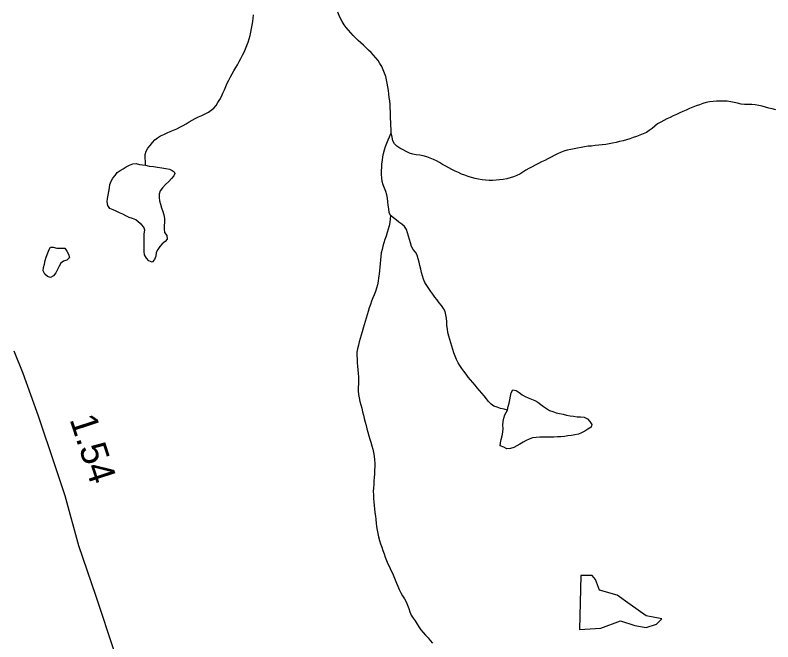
# Model space of a CAD drawing. Extents: x 1950930 to 2061844, y 904556 to 1017002.
# Drawn here: x 1983004 to 1986522, y 977669 to 980579 of the extents above; entities that cross this region are included whole.
import ezdxf

# ---------------------------------------------------------------- set-up
doc = ezdxf.new("R2010")
doc.units = 0
for name, color, linetype in [('Exist Hydrographic Creek Single Shore', 7, 'Continuous'), ('Exist Hydrographic Lake Shore', 7, 'Continuous'), ('Exist Hydrographic Misc Water Feature', 7, 'Continuous'), ('Exist Road Primary NC Attributed', 7, 'Continuous'), ('Exist Road Primary NC Mileage Hundredths English Label', 7, 'Continuous')]:
    doc.layers.add(name, color=color, linetype=linetype)

msp = doc.modelspace()

# ---------------------------------------------------------------- linework, layer by layer
at = {"layer": 'Exist Hydrographic Creek Single Shore'}
for points in [[(1983610.1, 979882.2), (1983609.3, 979898.6), (1983608.2, 979915.9), (1983608.4, 979932.2), (1983612.5, 979947), (1983620.5, 979961.5), (1983631, 979974.5), (1983641.9, 979987.4), (1983653.1, 979999.5), (1983665.9, 980009.8), (1983679.8, 980018.5), (1983694.4, 980025.7), (1983709.5, 980032), (1983724.5, 980038.2), (1983739.9, 980045.3), (1983754.8, 980051.6), (1983769.4, 980058.5), (1983783.8, 980066.5), (1983798.1, 980075.2), (1983812.3, 980084), (1983826.4, 980091.9), (1983840.8, 980099.7), (1983855.9, 980106.8), (1983871.5, 980113.9), (1983886.9, 980121), (1983901.5, 980128.9), (1983915, 980137.7), (1983926.9, 980148), (1983936.9, 980160.1), (1983946, 980173.1), (1983954.4, 980186.8), (1983961.7, 980201.5), (1983968.9, 980216.9), (1983975.7, 980232.3), (1983982.5, 980247.8), (1983989, 980263.3), (1983996.2, 980277.9), (1984003.8, 980292.5), (1984011.6, 980307.1), (1984020, 980320.9), (1984028.4, 980335.5), (1984036.8, 980349.2), (1984045, 980363.9), (1984052.4, 980378.5), (1984059.8, 980393.1), (1984066.9, 980407.7), (1984073.9, 980423.1), (1984080.3, 980437.8), (1984086, 980453.3), (1984090.9, 980468.7), (1984095.4, 980484.2), (1984099.1, 980500.6), (1984102.2, 980516.9), (1984104.9, 980533.3), (1984107.1, 980549.6), (1984109, 980565.9), (1984110.6, 980581.5)], [(1984750.2, 980033.3), (1984749.6, 980049.8), (1984748.9, 980066.2), (1984748.1, 980082.6), (1984747.5, 980099), (1984746.9, 980115.4), (1984746.3, 980131.9), (1984745.7, 980148.2), (1984744.8, 980164.7), (1984743, 980181.2), (1984741.2, 980196.7), (1984739.1, 980213.2), (1984737, 980229.7), (1984734.6, 980246.2), (1984731.9, 980262.7), (1984728.4, 980278.2), (1984724.5, 980293.9), (1984719.4, 980309.6), (1984713.5, 980325.4), (1984706.3, 980340.3), (1984698.1, 980354.4), (1984688.9, 980368.6), (1984678.6, 980381.1), (1984668.2, 980393.6), (1984656.9, 980405.4), (1984645.2, 980417.1), (1984633.3, 980427.9), (1984621.2, 980439.7), (1984609.1, 980450.6), (1984597, 980461.6), (1984585.1, 980473.2), (1984573.6, 980484.9), (1984562.3, 980496.7), (1984551.3, 980509.2), (1984541, 980521.7), (1984531.4, 980535.1), (1984522.6, 980549.2), (1984515, 980563.4), (1984508.4, 980578.2), (1984502.9, 980593.9)], [(1986534.9, 980139.1), (1986519.2, 980143.5), (1986503.6, 980147.9), (1986487.8, 980152.4), (1986472, 980156.9), (1986456.2, 980160.4), (1986440, 980163.2), (1986423.6, 980164.4), (1986407, 980164.7), (1986390.8, 980165.1), (1986374.4, 980166.2), (1986358, 980169.9), (1986342, 980173.5), (1986326, 980177.2), (1986310, 980179.9), (1986293.6, 980180.2), (1986277, 980180.5), (1986260.4, 980180.1), (1986244, 980178.8), (1986227.8, 980176.6), (1986212, 980172.9), (1986196.4, 980168.3), (1986180.6, 980162.9), (1986165.2, 980157.5), (1986149.9, 980151.2), (1986134.9, 980145), (1986119.7, 980137.9), (1986104.5, 980131.6), (1986089.8, 980125.4), (1986074.6, 980118.3), (1986059.6, 980111.2), (1986044.9, 980104.2), (1986030.1, 980097.1), (1986015.5, 980090), (1986001, 980082.1), (1985986.6, 980074.1), (1985973.5, 980063.8), (1985961, 980053.3), (1985948.3, 980042.9), (1985934.8, 980034.2), (1985919.6, 980028), (1985904.4, 980021.7), (1985889, 980016.3), (1985873.4, 980011), (1985857.7, 980005.4), (1985842.1, 980000.8), (1985826.3, 979996.3), (1985810.1, 979992.5), (1985794.3, 979987.9), (1985778.1, 979984.2), (1985762.1, 979981.2), (1985745.9, 979979.1), (1985729.7, 979976.9), (1985713.3, 979974.9), (1985697.1, 979973.5), (1985680.5, 979971.4), (1985664.5, 979970.1), (1985647.9, 979968), (1985631.9, 979965), (1985615.5, 979962.1)], [(1984746.5, 979649.5), (1984740.5, 979663.5), (1984738.5, 979680), (1984736.6, 979696.4), (1984735, 979712.8), (1984732.7, 979729.2), (1984729.9, 979745), (1984725.8, 979760.7), (1984719.4, 979776.4), (1984713.3, 979791.2), (1984708.5, 979806.9), (1984706.3, 979823.4), (1984705.5, 979839.8), (1984705.3, 979856.2), (1984705.9, 979872.7), (1984707.1, 979889.1), (1984709.2, 979905.4), (1984711.6, 979921.8), (1984714.5, 979937.2), (1984718.8, 979953.5), (1984723.7, 979969.1), (1984729.3, 979984.5), (1984735.4, 980000), (1984742.2, 980014.6), (1984750.2, 980033.3)], [(1985615.5, 979962.1), (1985599.3, 979959.2), (1985583.3, 979956.1), (1985567.5, 979951.6), (1985551.7, 979947), (1985536.5, 979941.5), (1985521.4, 979935.3), (1985506.8, 979927.4), (1985492.1, 979920.3), (1985477.5, 979912.4), (1985463.1, 979904.5), (1985448.4, 979897.5), (1985433.6, 979890.4), (1985419.1, 979882.5), (1985404.3, 979875.4), (1985389.7, 979867.4), (1985375.4, 979859.6), (1985361.4, 979850.8), (1985347.5, 979841.3), (1985333.1, 979834.2), (1985318.2, 979827.9), (1985302.4, 979823.3), (1985286.4, 979819.5), (1985270, 979816.7), (1985253.6, 979814.5), (1985237.2, 979812.4), (1985220.8, 979811.1), (1985204.4, 979811.4), (1985188.2, 979812.6), (1985172, 979814.5), (1985155.6, 979817.3), (1985139.4, 979821), (1985123.4, 979825.4), (1985107.8, 979830.6), (1985092.2, 979835.9), (1985077, 979841.2), (1985061.9, 979848), (1985047.1, 979854.9), (1985032.1, 979862.6), (1985017.6, 979870.3), (1985003, 979878), (1984988.6, 979885.7), (1984974.5, 979894.2), (1984960.4, 979902.7), (1984945.8, 979909.6), (1984930.6, 979915.5), (1984915, 979921.6), (1984899.2, 979926.1), (1984883, 979928.8), (1984866.4, 979930.9), (1984850.2, 979933.7), (1984835.1, 979938.9), (1984820.1, 979945.8), (1984804.9, 979953.4), (1984790.2, 979962), (1984776.8, 979971.3), (1984765.6, 979982.1), (1984757.8, 979995.5), (1984754.1, 980012.8), (1984750.2, 980033.3)], [(1984746.5, 979649.5), (1984744.8, 979633), (1984743, 979616.7), (1984740.1, 979600.3), (1984735.8, 979584.9), (1984730.9, 979569.3), (1984726.2, 979553), (1984721.1, 979537.5), (1984716.3, 979522.1), (1984711.6, 979506.5), (1984707.5, 979490.2), (1984704.2, 979474.7), (1984702, 979458.3), (1984700.8, 979441.9), (1984699.3, 979425.5), (1984697.9, 979409.2), (1984696, 979392.8), (1984693.8, 979376.4), (1984691.7, 979360), (1984689.3, 979343.7), (1984686.2, 979327.4), (1984682.3, 979311.8), (1984676.8, 979296.5), (1984670.4, 979281), (1984664.1, 979266.3), (1984658.3, 979250.8), (1984653.4, 979235.3), (1984648.3, 979219.9), (1984643.5, 979203.6), (1984639, 979188.1), (1984634.3, 979172.6), (1984629.8, 979156.3), (1984625.1, 979140.7), (1984620.2, 979125.2), (1984615.7, 979108.9), (1984610.9, 979093.5), (1984606.6, 979078), (1984602.1, 979061.7), (1984598, 979046.1), (1984593.7, 979029.8), (1984591.1, 979014.3), (1984590.6, 978997.9), (1984591.5, 978981.5), (1984592.5, 978965.1), (1984594.1, 978948.6), (1984595.8, 978932.1), (1984597.2, 978915.7), (1984598, 978899.3), (1984598.2, 978882.9), (1984597.6, 978866.5), (1984597.4, 978850.1), (1984597.4, 978833.7), (1984598.8, 978817.2), (1984601.7, 978801.6), (1984605, 978785.2), (1984608.9, 978769.5), (1984613.2, 978753.8), (1984617.3, 978737.3), (1984621.6, 978721.6), (1984625.3, 978705.9), (1984629.2, 978689.4), (1984633.3, 978673.7), (1984637.2, 978658), (1984641.5, 978642.3), (1984645.8, 978625.8), (1984650.9, 978610.1), (1984656.1, 978595.3), (1984660.8, 978579.6), (1984665.3, 978563.1), (1984668.6, 978547.5), (1984671.4, 978531), (1984673.1, 978514.6), (1984673.9, 978498.1), (1984673.9, 978482.5), (1984673.1, 978465.3), (1984672, 978448.9), (1984671, 978432.6), (1984670.2, 978416.2), (1984669, 978399.8), (1984667.7, 978383.4), (1984667.1, 978367), (1984667.5, 978351.4), (1984668.6, 978335), (1984669.8, 978318.6), (1984671.4, 978302.1), (1984672.9, 978285.7), (1984674.9, 978269.1), (1984676.6, 978252.7), (1984678.2, 978236.3), (1984679.8, 978219.8), (1984681.9, 978204.2), (1984684.4, 978187.7), (1984687.8, 978172.1), (1984691.9, 978155.6), (1984696.4, 978140), (1984701.2, 978124.3), (1984706.3, 978108.5), (1984711.4, 978092.8), (1984717, 978077.9), (1984722.5, 978062.2)], [(1985289.9, 978744.7), (1985273.9, 978749.1), (1985257.5, 978752.7), (1985241.7, 978757.9), (1985226.7, 978764), (1985213.6, 978772.5), (1985202.3, 978784.2), (1985192.1, 978797.6), (1985182, 978810.9), (1985171.6, 978823.4), (1985160.7, 978835.9), (1985149.6, 978848.5), (1985139.2, 978861), (1985128.5, 978873.5), (1985118, 978886), (1985107.8, 978898.6), (1985097.7, 978911.9), (1985087.9, 978925.2), (1985078.3, 978937.7), (1985069, 978951.9), (1985060.2, 978965.2), (1985052.6, 978980.2), (1985046.5, 978995), (1985041.1, 979010.7), (1985035.8, 979026.4), (1985030.9, 979042.1), (1985026.2, 979057.8), (1985021.7, 979073.5), (1985017.6, 979089.1), (1985013.7, 979105.7), (1985010.8, 979121.3), (1985008.9, 979137.7), (1985007.7, 979155), (1985006.3, 979171.5), (1985004, 979187.1), (1985000.5, 979202.7), (1984993.6, 979217.6), (1984983.5, 979231), (1984972.9, 979243.6), (1984963, 979256.8), (1984953.2, 979270.2), (1984943.3, 979282.7), (1984933.7, 979296), (1984924.1, 979310.1), (1984914.8, 979323.5), (1984906.6, 979337.6), (1984900.5, 979352.5), (1984895.6, 979368.2), (1984891.5, 979384.7), (1984887.6, 979400.3), (1984883.3, 979416), (1984879.8, 979432.5), (1984875.9, 979448.2), (1984870.7, 979463.9), (1984862.5, 979478), (1984851.7, 979490.5), (1984844.9, 979505.4), (1984840, 979521.1), (1984835.1, 979536.8), (1984830.8, 979552.6), (1984826.2, 979569), (1984820.5, 979583.9), (1984811.9, 979597.2), (1984799.8, 979608.1), (1984786.3, 979618.3), (1984773.5, 979629.3), (1984760.4, 979638.5), (1984746.5, 979649.5)], [(1984722.5, 978062.2), (1984728.6, 978046.6), (1984735, 978031.7), (1984742, 978016.7), (1984748.9, 978001.8), (1984756.1, 977987.7), (1984762.5, 977971.9), (1984768.6, 977957.1), (1984774.6, 977941.4), (1984780.5, 977926.5), (1984787.1, 977911.6), (1984794.9, 977896.7), (1984802.9, 977882.5), (1984811.5, 977868.4), (1984819.3, 977854.3), (1984826.2, 977839.4), (1984831.8, 977823.7), (1984837.1, 977808), (1984843.5, 977793.1), (1984851.7, 977779), (1984861.3, 977765.6), (1984870.1, 977751.5), (1984878.7, 977738.3), (1984888.2, 977724.9), (1984898.8, 977712.3), (1984909.7, 977699.8), (1984921, 977687.3), (1984931.6, 977675.6), (1984942.1, 977662.2)]]:
    msp.add_lwpolyline(points, dxfattribs=at)
at = {"layer": 'Exist Hydrographic Lake Shore'}
msp.add_lwpolyline([(1985631.1, 977976.4), (1985624.9, 977726.1), (1985722.6, 977732.2), (1985814.2, 977765.8), (1985881.4, 977744.4), (1985933.3, 977735.2), (1985982.2, 977750.5), (1986006.6, 977774.9), (1985933.3, 977790.2), (1985860, 977842.1), (1985799, 977884.8), (1985716.5, 977909.3), (1985698.2, 977958.1), (1985683, 977976.4)], close=True, dxfattribs=at)
at = {"layer": 'Exist Hydrographic Misc Water Feature'}
for points in [[(1983610.1, 979882.2), (1983627.3, 979878.6), (1983646.4, 979875.7), (1983665.9, 979872.9), (1983685.5, 979870), (1983704, 979867.1), (1983720.4, 979863.5), (1983733.3, 979858.3), (1983742.1, 979851.5), (1983745.4, 979843.2), (1983740.9, 979832.7), (1983730.7, 979820.7), (1983717.3, 979806.9), (1983702.4, 979792.5), (1983688.6, 979778), (1983678.2, 979762.6), (1983672.8, 979748), (1983672.4, 979732.4), (1983674.7, 979716.7), (1983679, 979701), (1983684.5, 979684.6), (1983689.8, 979668), (1983694.4, 979651.5), (1983697, 979635.1), (1983697.2, 979618.6), (1983696.4, 979601.5), (1983696, 979585), (1983698.5, 979569.4), (1983708.3, 979556.1), (1983710.6, 979539.6), (1983700.3, 979527.5), (1983687.4, 979517.1), (1983676.1, 979505.1), (1983666.1, 979491.4), (1983659.3, 979476.7), (1983656.8, 979460.3), (1983651.3, 979444.8), (1983640.6, 979432.7), (1983625.3, 979438.9), (1983613.8, 979450.6), (1983605.4, 979465.5), (1983603.3, 979481.1), (1983603.9, 979497.5), (1983603.7, 979513.9), (1983603.5, 979530.3), (1983603.3, 979546.7), (1983604.1, 979563.9), (1983606.8, 979580.3), (1983601.3, 979594.4), (1983590.4, 979606.9), (1983577.3, 979617.9), (1983564.2, 979628), (1983549, 979634.9), (1983533.6, 979640), (1983518.6, 979647), (1983503.9, 979654.7), (1983489.1, 979661.5), (1983474.1, 979668.4), (1983458.8, 979674.5), (1983443.6, 979681.3), (1983435, 979694.7), (1983432.1, 979712), (1983433.1, 979727.5), (1983436.6, 979743.8), (1983439.9, 979760.2), (1983441.9, 979776.6), (1983444.6, 979792.9), (1983449.5, 979808.4), (1983457.9, 979822.2), (1983468, 979835), (1983478.8, 979848), (1983491.8, 979858.4), (1983505.9, 979866.3), (1983519.9, 979875), (1983534.6, 979882.2), (1983550.2, 979888.3), (1983566, 979889.7), (1983582.4, 979886.1), (1983610.1, 979882.2)], [(1983234.4, 979496.9), (1983243.7, 979483.7), (1983252.3, 979468.7), (1983256.2, 979453.8), (1983244.3, 979441.8), (1983228.3, 979437.2), (1983216.6, 979427.6), (1983208.8, 979413), (1983201.6, 979397.5), (1983193.6, 979382.9), (1983182.3, 979369.2), (1983169, 979360.5), (1983154.3, 979364.8), (1983141.5, 979376.6), (1983134.2, 979392.4), (1983136.4, 979407.9), (1983140.1, 979423.5), (1983143.8, 979439.8), (1983148.5, 979455.3), (1983154.7, 979470.6), (1983160.6, 979487.8), (1983168, 979501.6), (1983181.5, 979502.2), (1983198.3, 979497.7), (1983214.7, 979496.6), (1983234.4, 979496.9)], [(1985289.9, 978744.7), (1985293.6, 978761), (1985297, 978776.5), (1985300.5, 978792.8), (1985303.4, 978809.1), (1985306.7, 978825.4), (1985314.9, 978839.3), (1985330.7, 978835.7), (1985344.4, 978826.4), (1985357.5, 978816.2), (1985371.3, 978807.7), (1985386.4, 978801.8), (1985402, 978795.6), (1985417.2, 978789.7), (1985430.9, 978781.2), (1985444.1, 978771), (1985457.6, 978761.7), (1985471.3, 978752.3), (1985485.3, 978743.8), (1985500.5, 978737.8), (1985516.2, 978732.6), (1985532, 978729), (1985548.2, 978725.4), (1985564, 978721.8), (1985580.2, 978718.9), (1985596.6, 978716.2), (1985612.6, 978714.2), (1985629.4, 978713.8), (1985645.6, 978712.7), (1985660.6, 978705), (1985671.9, 978692.5), (1985681.1, 978677.4), (1985678.2, 978665.2), (1985662.2, 978656.5), (1985648.5, 978647), (1985634.2, 978639.1), (1985618.8, 978633.6), (1985602.8, 978629.8), (1985586.4, 978627), (1985570.2, 978624.8), (1985554, 978622.7), (1985537.6, 978621.3), (1985521.4, 978620.1), (1985505, 978618.8), (1985488.4, 978619.2), (1985472.2, 978619.5), (1985455.8, 978619.8), (1985439.4, 978619.3), (1985422.5, 978618), (1985406.5, 978615.9), (1985391.2, 978610.5), (1985376.4, 978603.4), (1985362, 978595.4), (1985347.7, 978586.8), (1985333.1, 978578.8), (1985318.8, 978571.7), (1985303.2, 978566.3), (1985286.8, 978565), (1985272.2, 978572.7), (1985256, 978578.8), (1985256.9, 978593.5), (1985260.8, 978609), (1985265.5, 978626.1), (1985268.7, 978642.5), (1985269.2, 978658.9), (1985267.9, 978675.4), (1985269.2, 978691.8), (1985272.6, 978707.2), (1985277.8, 978723.5), (1985289.9, 978744.7)]]:
    msp.add_lwpolyline(points, dxfattribs=at)
at = {"layer": 'Exist Road Primary NC Attributed'}
msp.add_lwpolyline([(1984437, 974796), (1984413, 974843.9), (1984381.4, 974905.7), (1984332, 975040.1), (1984303.5, 975135), (1984249.5, 975286.4), (1984217.1, 975379.1), (1984165.4, 975543.6), (1984116, 975694.9), (1984062, 975867.9), (1983995, 976021.2), (1983903.7, 976287.4), (1983810.2, 976563.5), (1983732.9, 976809.5), (1983665.2, 977009.8), (1983577.9, 977297.9), (1983466.5, 977617.9), (1983379.2, 977884), (1983299.5, 978114.2), (1983236.1, 978346.4), (1983190.4, 978486.4), (1983112.9, 978716.4), (1983041.4, 978914.6), (1982999.6, 979018.7)], dxfattribs=at)

# ---------------------------------------------------------------- texts
at = {"layer": 'Exist Road Primary NC Mileage Hundredths English Label'}
msp.add_text('1.54', height=125, rotation=288.0842, dxfattribs=at).set_placement((1983256.3, 978702.5))

doc.saveas('drawing.dxf')
